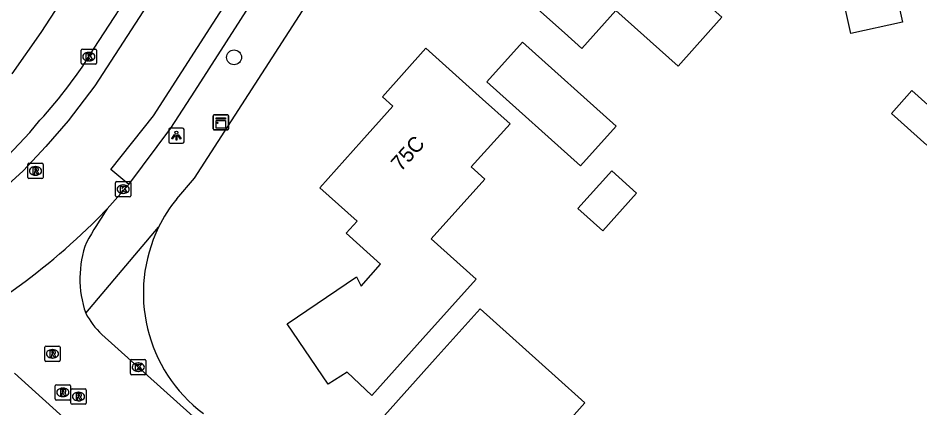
# Model space of a CAD drawing. Extents: x 157663 to 158496, y 379212 to 380934.
# Drawn here: x 158316.7 to 158375.9, y 380322.6 to 380348.2 of the extents above; entities that cross this region are included whole.
import ezdxf

# ---------------------------------------------------------------- set-up
doc = ezdxf.new("R2010")
doc.units = 0
for name, color, linetype in [('IMGEO_Boom', 7, 'Continuous'), ('IMGEO_Kast', 7, 'Continuous'), ('IMGEO_Kolk', 7, 'Continuous'), ('IMGEO_Lichtpunt', 7, 'Continuous'), ('IMGEO_Pand', 7, 'Continuous'), ('IMGEO_Pand_nummerreeks', 7, 'Continuous'), ('IMGEO_Rijbaan_lokaal_gesloten', 7, 'Continuous'), ('IMGEO_Rijbaan_lokaal_open', 7, 'Continuous'), ('IMGEO_Rioolput', 7, 'Continuous'), ('IMGEO_Voetpad_open', 7, 'Continuous')]:
    doc.layers.add(name, color=color, linetype=linetype)

msp = doc.modelspace()

# ---------------------------------------------------------------- linework, layer by layer
at = {"layer": 'IMGEO_Boom'}
msp.add_circle((158330.877, 380345.648), 0.489, dxfattribs=at)
at = {"layer": 'IMGEO_Kast'}
for p, q in [((158329.511, 380340.958), (158329.511, 380341.799)), ((158329.511, 380341.799), (158329.511, 380340.958)), ((158329.586, 380341.883), (158330.427, 380341.883)), ((158330.427, 380341.883), (158329.586, 380341.883)), ((158330.511, 380341.808), (158330.511, 380340.967)), ((158330.511, 380340.967), (158330.511, 380341.808)), ((158330.436, 380340.883), (158329.595, 380340.883)), ((158329.595, 380340.883), (158330.436, 380340.883))]:
    msp.add_line(p, q, dxfattribs=at)
for points in [[(158329.706, 380341.673), (158330.306, 380341.673), (158330.306, 380341.588), (158329.706, 380341.588), (158329.706, 380341.673)], [(158329.706, 380341.498), (158330.306, 380341.498), (158330.306, 380341.009), (158329.706, 380341.009), (158329.706, 380341.498)]]:
    msp.add_lwpolyline(points, dxfattribs=at)
msp.add_circle((158329.79, 380341.347), 0.0377, dxfattribs=at)
for centre, start, end in [((158329.589, 380341.805), 92.4484, 184.28452), ((158329.589, 380341.805), 92.4484, 184.28452), ((158330.433, 380341.805), 2.4484, 94.28452), ((158330.433, 380341.805), 2.4484, 94.28452), ((158329.589, 380340.961), 182.4484, 274.28452), ((158329.589, 380340.961), 182.4484, 274.28452), ((158330.433, 380340.961), 272.4484, 4.28452), ((158330.433, 380340.961), 272.4484, 4.28452)]:
    msp.add_arc(centre, 0.0779, start, end, dxfattribs=at)
at = {"layer": 'IMGEO_Kolk'}
for p, q in [((158320.849, 380345.267), (158320.849, 380346.119)), ((158320.924, 380346.193), (158321.776, 380346.193)), ((158321.337, 380345.973), (158321.362, 380345.973)), ((158321.85, 380346.119), (158321.85, 380345.267)), ((158321.36, 380345.413), (158321.335, 380345.413)), ((158321.776, 380345.193), (158320.924, 380345.193)), ((158323.099, 380336.57), (158323.099, 380337.422)), ((158323.174, 380337.496), (158324.026, 380337.496)), ((158323.587, 380337.276), (158323.612, 380337.276)), ((158324.1, 380337.422), (158324.1, 380336.57)), ((158324.026, 380336.496), (158323.174, 380336.496)), ((158323.61, 380336.716), (158323.585, 380336.716)), ((158324.164, 380325.817), (158325.016, 380325.817)), ((158324.089, 380324.891), (158324.089, 380325.743)), ((158324.577, 380325.597), (158324.602, 380325.597)), ((158325.09, 380325.743), (158325.09, 380324.891)), ((158325.016, 380324.817), (158324.164, 380324.817)), ((158324.6, 380325.037), (158324.575, 380325.037))]:
    msp.add_line(p, q, dxfattribs=at)
for points in [[(158320.849, 380345.267), (158320.849, 380346.119)], [(158320.924, 380346.193), (158321.776, 380346.193)], [(158321.85, 380346.119), (158321.85, 380345.267)], [(158321.17, 380345.893), (158321.293, 380345.893), (158321.293, 380345.742), (158321.423, 380345.893), (158321.587, 380345.893), (158321.441, 380345.742), (158321.594, 380345.493), (158321.442, 380345.493), (158321.357, 380345.657), (158321.293, 380345.59), (158321.293, 380345.493), (158321.17, 380345.493), (158321.17, 380345.893)], [(158321.776, 380345.193), (158320.924, 380345.193)], [(158323.099, 380336.57), (158323.099, 380337.422)], [(158323.174, 380337.496), (158324.026, 380337.496)], [(158323.42, 380337.196), (158323.543, 380337.196), (158323.543, 380337.045), (158323.673, 380337.196), (158323.837, 380337.196), (158323.691, 380337.045), (158323.844, 380336.796), (158323.692, 380336.796), (158323.607, 380336.96), (158323.543, 380336.893), (158323.543, 380336.796), (158323.42, 380336.796), (158323.42, 380337.196)], [(158324.1, 380337.422), (158324.1, 380336.57)], [(158324.026, 380336.496), (158323.174, 380336.496)], [(158324.164, 380325.817), (158325.016, 380325.817)], [(158324.089, 380324.891), (158324.089, 380325.743)], [(158324.41, 380325.517), (158324.533, 380325.517), (158324.533, 380325.366), (158324.663, 380325.517), (158324.827, 380325.517), (158324.681, 380325.366), (158324.834, 380325.117), (158324.682, 380325.117), (158324.597, 380325.281), (158324.533, 380325.214), (158324.533, 380325.117), (158324.41, 380325.117), (158324.41, 380325.517)], [(158325.09, 380325.743), (158325.09, 380324.891)], [(158325.016, 380324.817), (158324.164, 380324.817)]]:
    msp.add_lwpolyline(points, dxfattribs=at)
for centre, start, end in [((158320.926, 380346.117), 91.55205, 178.44795), ((158320.926, 380346.117), 91.55205, 178.44795), ((158321.774, 380346.117), 1.55205, 88.44795), ((158321.774, 380346.117), 1.55205, 88.44795), ((158320.926, 380345.269), 181.55205, 268.44795), ((158320.926, 380345.269), 181.55205, 268.44795), ((158321.774, 380345.269), 271.55205, 358.44795), ((158321.774, 380345.269), 271.55205, 358.44795), ((158323.176, 380337.42), 91.55205, 178.44795), ((158323.176, 380337.42), 91.55205, 178.44795), ((158324.024, 380337.42), 1.55205, 88.44795), ((158324.024, 380337.42), 1.55205, 88.44795), ((158323.176, 380336.572), 181.55205, 268.44795), ((158323.176, 380336.572), 181.55205, 268.44795), ((158324.024, 380336.572), 271.55205, 358.44795), ((158324.024, 380336.572), 271.55205, 358.44795), ((158324.166, 380325.741), 91.55205, 178.44795), ((158324.166, 380325.741), 91.55205, 178.44795), ((158325.014, 380325.741), 1.55205, 88.44795), ((158325.014, 380325.741), 1.55205, 88.44795), ((158324.166, 380324.893), 181.55205, 268.44795), ((158324.166, 380324.893), 181.55205, 268.44795), ((158325.014, 380324.893), 271.55205, 358.44795), ((158325.014, 380324.893), 271.55205, 358.44795)]:
    msp.add_arc(centre, 0.0765, start, end, dxfattribs=at)
for centre, major_axis, ratio, start_param, end_param in [((158321.336, 380345.693), (-0.387, 0.002), 0.722429, 4.712389, 7.853982), ((158321.361, 380345.693), (-0.39, 0.002), 0.717154, 1.570796, 4.712389), ((158323.586, 380336.996), (-0.387, 0.002), 0.722429, 4.712389, 7.853982), ((158323.611, 380336.996), (-0.39, 0.002), 0.717154, 1.570796, 4.712389), ((158324.576, 380325.317), (-0.387, 0.002), 0.722429, 4.712389, 7.853982), ((158324.601, 380325.317), (-0.39, 0.002), 0.717154, 1.570796, 4.712389)]:
    msp.add_ellipse(centre, major_axis=major_axis, ratio=ratio, start_param=start_param, end_param=end_param, dxfattribs=at)
at = {"layer": 'IMGEO_Lichtpunt'}
for p, q in [((158326.596, 380340.912), (158326.596, 380340.105)), ((158326.596, 380340.912), (158326.596, 380340.105)), ((158327.498, 380341.007), (158326.69, 380341.007)), ((158327.498, 380341.007), (158326.69, 380341.007)), ((158327.592, 380340.105), (158327.592, 380340.912)), ((158327.592, 380340.105), (158327.592, 380340.912)), ((158326.69, 380340.011), (158327.498, 380340.011)), ((158326.69, 380340.011), (158327.498, 380340.011))]:
    msp.add_line(p, q, dxfattribs=at)
for points in [[(158326.97, 380340.576), (158327.009, 380340.548), (158326.821, 380340.286), (158326.783, 380340.313), (158326.97, 380340.576)], [(158327.182, 380340.548), (158327.22, 380340.575), (158327.407, 380340.313), (158327.368, 380340.285), (158327.182, 380340.548)], [(158327.072, 380340.528), (158327.119, 380340.528), (158327.119, 380340.206), (158327.072, 380340.206), (158327.072, 380340.528)]]:
    msp.add_lwpolyline(points, dxfattribs=at)
msp.add_circle((158327.095, 380340.71), 0.0994, dxfattribs=at)
for centre, start, end in [((158326.69, 380340.912), 90, 180), ((158326.69, 380340.912), 90, 180), ((158327.498, 380340.912), 0, 90), ((158327.498, 380340.912), 0, 90), ((158326.69, 380340.105), 180, 270), ((158326.69, 380340.105), 180, 270), ((158327.498, 380340.105), 270, 0), ((158327.498, 380340.105), 270, 360)]:
    msp.add_arc(centre, 0.0946, start, end, dxfattribs=at)
at = {"layer": 'IMGEO_Pand'}
for points in [[(158360.024, 380345.08), (158355.936, 380348.728), (158353.707, 380346.23), (158352.567, 380347.248), (158348.836, 380350.576), (158349.085, 380350.855), (158346.509, 380353.153), (158350.913, 380358.088), (158353.544, 380355.74), (158357.315, 380359.966), (158361.046, 380356.637), (158364.131, 380353.884), (158360.797, 380350.148), (158362.884, 380348.285), (158360.024, 380345.08)], [(158371.338, 380347.206), (158370.62, 380350.479), (158374.022, 380351.226), (158374.741, 380347.953), (158371.338, 380347.206)], [(158353.601, 380338.522), (158347.462, 380344.033), (158349.8, 380346.637), (158355.939, 380341.126), (158353.601, 380338.522)], [(158348.988, 380341.29), (158346.444, 380338.456), (158347.339, 380337.653), (158343.819, 380333.731), (158346.759, 380331.093), (158343.254, 380327.187), (158339.914, 380323.465), (158338.29, 380324.99), (158337.052, 380324.195), (158334.36, 380328.157), (158338.909, 380331.243), (158339.217, 380330.643), (158340.493, 380332.065), (158338.223, 380334.102), (158338.944, 380334.905), (158336.503, 380337.096), (158339.234, 380340.139), (158341.304, 380342.445), (158340.614, 380343.064), (158343.468, 380346.245), (158347.188, 380342.905), (158348.988, 380341.29)], [(158374.005, 380341.963), (158375.351, 380343.468), (158377.672, 380341.392), (158376.326, 380339.887), (158374.005, 380341.963)], [(158355.071, 380334.267), (158353.436, 380335.735), (158355.659, 380338.21), (158357.294, 380336.742), (158355.071, 380334.267)], [(158355.447, 380318.787), (158354.355, 380317.57), (158351.014, 380313.849), (158350.736, 380314.098), (158347.711, 380310.729), (158340.792, 380316.939), (158342.332, 380318.654), (158343.34, 380319.777), (158340.742, 380322.142), (158344.082, 380325.864), (158347.027, 380329.146), (158351.947, 380324.73), (158353.898, 380322.979), (158352.505, 380321.427), (158355.447, 380318.787)]]:
    msp.add_lwpolyline(points, dxfattribs=at)
at = {"layer": 'IMGEO_Rijbaan_lokaal_gesloten'}
for points in [[(158321.705, 380346.258), (158327.688, 380355.467), (158330.179, 380359.3), (158332.685, 380363.158), (158346.168, 380384.007), (158348.419, 380387.488), (158348.618, 380387.799), (158353.953, 380395.948), (158354.389, 380396.614), (158361.927, 380408.296), (158363.995, 380411.592), (158366.413, 380415.445), (158368.874, 380419.368), (158374.16, 380427.419), (158376.38, 380430.8), (158380.617, 380437.253), (158384.854, 380443.705), (158396.313, 380460.934)], [(158323.969, 380337.301), (158322.8, 380338.281), (158325.582, 380341.817), (158354.457, 380386.687), (158358.544, 380392.841), (158366.85, 380405.76), (158366.882, 380405.811), (158366.882, 380405.811)], [(158323.969, 380337.301), (158326.722, 380341.002), (158328.295, 380343.434), (158334.336, 380352.863), (158336.345, 380355.999), (158339.776, 380361.354), (158343.276, 380366.777), (158345.303, 380369.919), (158351.519, 380379.552), (158355.628, 380385.92), (158359.345, 380391.517), (158359.716, 380392.075), (158367.444, 380404.078), (158368.031, 380405.008)], [(158357.742, 380399.152), (158349.792, 380387.036), (158321.746, 380343.769), (158319.987, 380341.493), (158318.518, 380339.79), (158317.032, 380338.206), (158315.073, 380336.434), (158311.501, 380333.875), (158307.953, 380331.819), (158306.936, 380331.323)], [(158311.589, 380335.61), (158314.186, 380337.52), (158316.05, 380339.206), (158317.471, 380340.72), (158318.142, 380341.518)], [(158322.556, 380335.707), (158323.969, 380337.301)], [(158321.913, 380335.046), (158322.556, 380335.707)]]:
    msp.add_lwpolyline(points, dxfattribs=at)
for centre, radius, start, end in [((158295.446, 380362.288), 30.765, 317.53797, 328.59856), ((158290.92, 380366.091), 43.868, 294.75659, 314.95221)]:
    msp.add_arc(centre, radius, start, end, dxfattribs=at)
at = {"layer": 'IMGEO_Rijbaan_lokaal_open'}
for points in [[(158368.046, 380286.323), (158351.223, 380301.374), (158347.107, 380305.076), (158338.137, 380313.159), (158333.974, 380316.904), (158322.192, 380327.468)], [(158316.461, 380324.918), (158316.931, 380324.502), (158319.899, 380321.823), (158358.695, 380287.026)]]:
    msp.add_lwpolyline(points, dxfattribs=at)
for centre, radius, start, end in [((158347.88, 380318.496), 30.619, 145.79777, 150.64204), ((158327.572, 380331.115), 6.813, 159.44411, 199.27201), ((158326.03, 380331.447), 5.529, 207.83441, 226.03642)]:
    msp.add_arc(centre, radius, start, end, dxfattribs=at)
at = {"layer": 'IMGEO_Rioolput'}
for p, q in [((158317.345, 380337.77), (158317.345, 380338.622)), ((158317.42, 380338.696), (158318.272, 380338.696)), ((158317.833, 380338.476), (158317.858, 380338.476)), ((158318.346, 380338.622), (158318.346, 380337.77)), ((158318.272, 380337.696), (158317.42, 380337.696)), ((158317.856, 380337.916), (158317.831, 380337.916)), ((158318.462, 380325.767), (158318.462, 380326.619)), ((158318.537, 380326.693), (158319.389, 380326.693)), ((158318.95, 380326.473), (158318.975, 380326.473)), ((158319.463, 380326.619), (158319.463, 380325.767)), ((158318.973, 380325.913), (158318.948, 380325.913)), ((158319.389, 380325.693), (158318.537, 380325.693)), ((158319.142, 380323.234), (158319.142, 380324.086)), ((158319.217, 380324.16), (158320.069, 380324.16)), ((158320.143, 380324.086), (158320.143, 380323.234)), ((158319.63, 380323.94), (158319.655, 380323.94)), ((158320.169, 380322.962), (158320.169, 380323.814)), ((158320.244, 380323.888), (158321.096, 380323.888)), ((158320.657, 380323.668), (158320.682, 380323.668)), ((158321.17, 380323.814), (158321.17, 380322.962)), ((158320.069, 380323.16), (158319.217, 380323.16)), ((158319.653, 380323.38), (158319.628, 380323.38)), ((158321.096, 380322.888), (158320.244, 380322.888)), ((158320.68, 380323.108), (158320.655, 380323.108))]:
    msp.add_line(p, q, dxfattribs=at)
for points in [[(158317.345, 380337.77), (158317.345, 380338.622)], [(158317.42, 380338.696), (158318.272, 380338.696)], [(158317.934, 380338.394), (158317.682, 380338.396), (158317.682, 380337.996)], [(158317.86, 380338.315), (158317.806, 380338.315), (158317.806, 380338.234)], [(158317.806, 380338.234), (158317.858, 380338.234)], [(158318.346, 380338.622), (158318.346, 380337.77)], [(158318.272, 380337.696), (158317.42, 380337.696)], [(158317.682, 380337.996), (158317.806, 380337.996), (158317.806, 380338.158), (158317.817, 380338.158)], [(158317.864, 380338.129), (158317.935, 380337.996), (158318.075, 380337.996), (158318.01, 380338.122)], [(158318.462, 380325.767), (158318.462, 380326.619)], [(158318.537, 380326.693), (158319.389, 380326.693)], [(158319.051, 380326.391), (158318.799, 380326.393), (158318.799, 380325.993)], [(158319.463, 380326.619), (158319.463, 380325.767)], [(158318.799, 380325.993), (158318.923, 380325.993), (158318.923, 380326.155), (158318.934, 380326.155)], [(158318.977, 380326.312), (158318.923, 380326.312), (158318.923, 380326.231)], [(158318.923, 380326.231), (158318.975, 380326.231)], [(158318.981, 380326.126), (158319.052, 380325.993), (158319.192, 380325.993), (158319.127, 380326.119)], [(158319.389, 380325.693), (158318.537, 380325.693)], [(158319.142, 380323.234), (158319.142, 380324.086)], [(158319.217, 380324.16), (158320.069, 380324.16)], [(158320.143, 380324.086), (158320.143, 380323.234)], [(158319.731, 380323.858), (158319.479, 380323.86), (158319.479, 380323.46)], [(158319.479, 380323.46), (158319.603, 380323.46), (158319.603, 380323.622), (158319.614, 380323.622)], [(158319.657, 380323.779), (158319.603, 380323.779), (158319.603, 380323.698)], [(158319.603, 380323.698), (158319.655, 380323.698)], [(158319.661, 380323.593), (158319.732, 380323.46), (158319.872, 380323.46), (158319.807, 380323.586)], [(158320.169, 380322.962), (158320.169, 380323.814)], [(158320.244, 380323.888), (158321.096, 380323.888)], [(158320.758, 380323.586), (158320.506, 380323.588), (158320.506, 380323.188)], [(158320.684, 380323.507), (158320.63, 380323.507), (158320.63, 380323.426)], [(158320.63, 380323.426), (158320.682, 380323.426)], [(158321.17, 380323.814), (158321.17, 380322.962)], [(158320.069, 380323.16), (158319.217, 380323.16)], [(158321.096, 380322.888), (158320.244, 380322.888)], [(158320.506, 380323.188), (158320.63, 380323.188), (158320.63, 380323.35), (158320.641, 380323.35)], [(158320.688, 380323.321), (158320.759, 380323.188), (158320.899, 380323.188), (158320.834, 380323.314)]]:
    msp.add_lwpolyline(points, dxfattribs=at)
for centre, radius, start, end in [((158317.422, 380338.62), 0.0765, 91.55205, 178.44795), ((158317.422, 380338.62), 0.0765, 91.55205, 178.44795), ((158317.842, 380338.423), 0.19, 274.7715, 282.96867), ((158317.866, 380338.219), 0.0964, 77.00612, 93.18647), ((158317.88, 380338.276), 0.0378, 276.66336, 79.67722), ((158317.933, 380338.284), 0.109, 350.36119, 89.41601), ((158317.931, 380338.284), 0.112, 277.58423, 350.98172), ((158318.27, 380338.62), 0.0765, 1.55205, 88.44795), ((158318.27, 380338.62), 0.0765, 1.55205, 88.44795), ((158317.422, 380337.772), 0.0765, 181.55205, 268.44795), ((158317.422, 380337.772), 0.0765, 181.55205, 268.44795), ((158317.816, 380338.105), 0.0533, 26.02933, 88.69889), ((158317.915, 380338.069), 0.108, 29.51342, 73.79051), ((158318.27, 380337.772), 0.0765, 271.55205, 358.44795), ((158318.27, 380337.772), 0.0765, 271.55205, 358.44795), ((158318.539, 380326.617), 0.0765, 91.55205, 178.44795), ((158318.539, 380326.617), 0.0765, 91.55205, 178.44795), ((158319.05, 380326.281), 0.109, 350.36119, 89.41601), ((158319.387, 380326.617), 0.0765, 1.55205, 88.44795), ((158319.387, 380326.617), 0.0765, 1.55205, 88.44795), ((158318.933, 380326.102), 0.0533, 26.02933, 88.69889), ((158318.959, 380326.42), 0.19, 274.7715, 282.96867), ((158318.983, 380326.216), 0.0964, 77.00612, 93.18647), ((158318.997, 380326.273), 0.0378, 276.66336, 79.67722), ((158319.048, 380326.281), 0.112, 277.58423, 350.98172), ((158319.032, 380326.066), 0.108, 29.51342, 73.79051), ((158318.539, 380325.769), 0.0765, 181.55205, 268.44795), ((158318.539, 380325.769), 0.0765, 181.55205, 268.44795), ((158319.387, 380325.769), 0.0765, 271.55205, 358.44795), ((158319.387, 380325.769), 0.0765, 271.55205, 358.44795), ((158319.219, 380324.084), 0.0765, 91.55205, 178.44795), ((158319.219, 380324.084), 0.0765, 91.55205, 178.44795), ((158320.067, 380324.084), 0.0765, 1.55205, 88.44795), ((158320.067, 380324.084), 0.0765, 1.55205, 88.44795), ((158319.613, 380323.569), 0.0533, 26.02933, 88.69889), ((158319.639, 380323.887), 0.19, 274.7715, 282.96867), ((158319.663, 380323.683), 0.0964, 77.00612, 93.18647), ((158319.677, 380323.74), 0.0378, 276.66336, 79.67722), ((158319.73, 380323.748), 0.109, 350.36119, 89.41601), ((158319.728, 380323.748), 0.112, 277.58423, 350.98172), ((158319.712, 380323.533), 0.108, 29.51342, 73.79051), ((158320.246, 380323.812), 0.0765, 91.55205, 178.44795), ((158320.246, 380323.812), 0.0765, 91.55205, 178.44795), ((158320.666, 380323.615), 0.19, 274.7715, 282.96867), ((158320.69, 380323.411), 0.0964, 77.00612, 93.18647), ((158320.704, 380323.468), 0.0378, 276.66336, 79.67722), ((158320.757, 380323.476), 0.109, 350.36119, 89.41601), ((158320.755, 380323.476), 0.112, 277.58423, 350.98172), ((158321.094, 380323.812), 0.0765, 1.55205, 88.44795), ((158321.094, 380323.812), 0.0765, 1.55205, 88.44795), ((158319.219, 380323.236), 0.0765, 181.55205, 268.44795), ((158319.219, 380323.236), 0.0765, 181.55205, 268.44795), ((158320.067, 380323.236), 0.0765, 271.55205, 358.44795), ((158320.067, 380323.236), 0.0765, 271.55205, 358.44795), ((158320.246, 380322.964), 0.0765, 181.55205, 268.44795), ((158320.246, 380322.964), 0.0765, 181.55205, 268.44795), ((158320.64, 380323.297), 0.0533, 26.02933, 88.69889), ((158320.739, 380323.261), 0.108, 29.51342, 73.79051), ((158321.094, 380322.964), 0.0765, 271.55205, 358.44795), ((158321.094, 380322.964), 0.0765, 271.55205, 358.44795)]:
    msp.add_arc(centre, radius, start, end, dxfattribs=at)
for centre, major_axis, ratio, start_param, end_param in [((158317.832, 380338.196), (-0.387, 0.002), 0.722429, 4.712389, 7.853982), ((158317.857, 380338.196), (-0.39, 0.002), 0.717154, 1.570796, 4.712389), ((158318.949, 380326.193), (-0.387, 0.002), 0.722429, 4.712389, 7.853982), ((158318.974, 380326.193), (-0.39, 0.002), 0.717154, 1.570796, 4.712389), ((158319.629, 380323.66), (-0.387, 0.002), 0.722429, 4.712389, 7.853982), ((158319.654, 380323.66), (-0.39, 0.002), 0.717154, 1.570796, 4.712389), ((158320.656, 380323.388), (-0.387, 0.002), 0.722429, 4.712389, 7.853982), ((158320.681, 380323.388), (-0.39, 0.002), 0.717154, 1.570796, 4.712389)]:
    msp.add_ellipse(centre, major_axis=major_axis, ratio=ratio, start_param=start_param, end_param=end_param, dxfattribs=at)
at = {"layer": 'IMGEO_Voetpad_open'}
for points in [[(158351.3, 380398.128), (158318.204, 380347.27), (158316.304, 380344.56)], [(158327.111, 380336.37), (158328.274, 380337.71), (158361.728, 380389.558)], [(158321.141, 380328.866), (158325.924, 380334.504)]]:
    msp.add_lwpolyline(points, dxfattribs=at)
for centre, radius, start, end in [((158334.81, 380330.162), 9.89, 141.11943, 153.95806), ((158334.8, 380330.17), 9.877, 153.97597, 233.10476)]:
    msp.add_arc(centre, radius, start, end, dxfattribs=at)

# ---------------------------------------------------------------- texts
at = {"layer": 'IMGEO_Pand_nummerreeks'}
msp.add_text('75C', height=1, rotation=48.087, dxfattribs=at).set_placement((158341.82, 380338.111))

doc.saveas('drawing.dxf')
